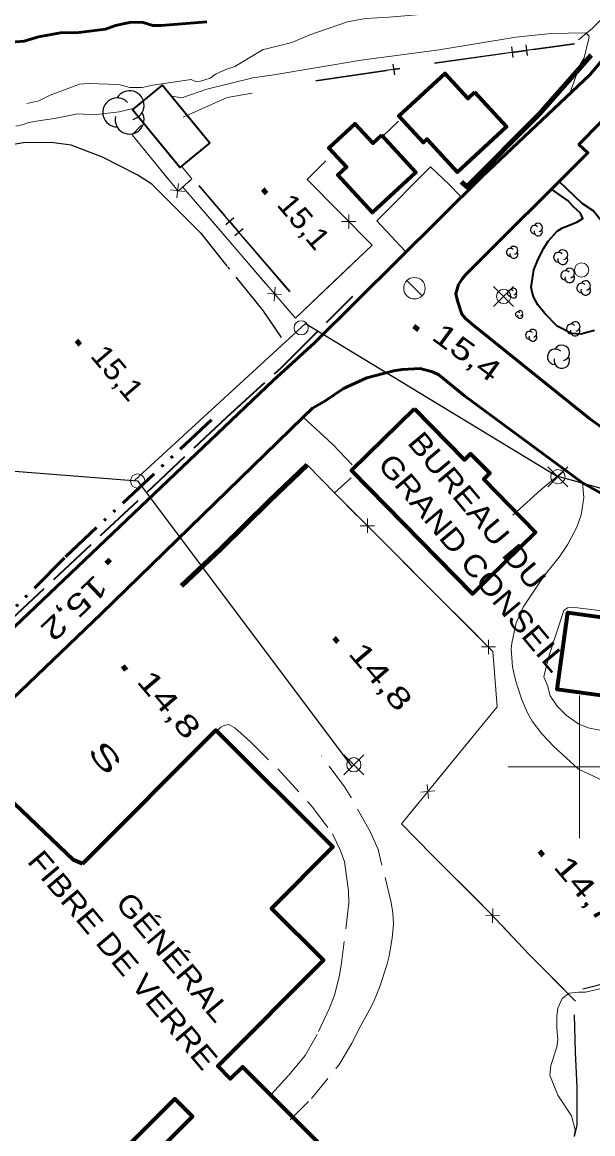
# Model space of a CAD drawing. Extents: x 386081 to 389416, y 5130568 to 5134082.
# Drawn here: x 387721.9 to 387801.8, y 5132548.6 to 5132704.2 of the extents above; entities that cross this region are included whole.
import ezdxf
from ezdxf.enums import TextEntityAlignment as Align

# ---------------------------------------------------------------- set-up
doc = ezdxf.new("R2010")
doc.units = 0
doc.header["$LTSCALE"] = 1.2
for name, pattern in [('DASH_DOUBLE_DOT', [9.2, 5, -1.2, 0.3, -1.2, 0.3, -1.2]), ('DOT_DASHED', [7.7, 5, -1.2, 0.3, -1.2]), ('LONG_DASHED', [7.5, 6, -1.5]), ('MEDIUM_DASHED', [4.5, 3, -1.5])]:
    doc.linetypes.add(name, pattern=pattern)
for name, color, linetype, lineweight in [('1', 7, 'Continuous', 53), ('19', 7, 'Continuous', 13), ('2', 7, 'Continuous', 13), ('21', 7, 'LONG_DASHED', 35), ('22', 7, 'Continuous', 13), ('3', 7, 'Continuous', 140), ('31', 7, 'Continuous', 70), ('36', 7, 'Continuous', 13), ('37', 7, 'Continuous', 13), ('4', 7, 'DASH_DOUBLE_DOT', 53), ('41', 7, 'DOT_DASHED', 25), ('44', 7, 'Continuous', 25), ('52', 7, 'Continuous', 13), ('61', 7, 'Continuous', 13)]:
    doc.layers.add(name, color=color, linetype=linetype, lineweight=lineweight)

msp = doc.modelspace()

# ---------------------------------------------------------------- linework, layer by layer
at = {"layer": '1'}
msp.add_lwpolyline([(387719.08, 5132701.36), (387722.19, 5132701.58), (387724.19, 5132702.22), (387727.26, 5132702.76), (387729.83, 5132702.79), (387733.56, 5132703.26), (387734.99, 5132703.8), (387737.17, 5132704.26), (387738.83, 5132704.19), (387740.21, 5132703.8), (387741.39, 5132703.8), (387747.76, 5132704.28)], dxfattribs=at)
at = {"layer": '19'}
for points in [[(387775.61, 5132672.15), (387771.57, 5132676.42), (387779.11, 5132684.01), (387781.73, 5132681.53), (387783.28, 5132679.95)], [(387761.26, 5132648.97), (387765.4, 5132645.14), (387768.12, 5132642.27)], [(387797.88, 5132641.55), (387794.56, 5132638.79), (387790.64, 5132635.21)], [(387792.7, 5132607.55), (387791.84, 5132609.54), (387791.02, 5132612.13), (387790.6, 5132614.01), (387790.42, 5132616.51), (387790.48, 5132617.3), (387791.12, 5132620.14), (387792.1, 5132622.34), (387794.99, 5132626.71), (387797.12, 5132629.34), (387798.34, 5132631.18), (387799.62, 5132633.56), (387800.22, 5132635.27), (387800.59, 5132637.71), (387800.42, 5132639.74)], [(387795.48, 5132611.39), (387794.99, 5132612.59), (387795.71, 5132615.63), (387797.79, 5132621.87), (387798.3, 5132622.28), (387798.97, 5132622.33), (387804.66, 5132621.66)], [(387795.48, 5132611.39), (387795.85, 5132609.94), (387796.83, 5132608.49), (387797.49, 5132607.82), (387798.1, 5132607.22), (387799.87, 5132605.95), (387801.39, 5132605.41), (387803.34, 5132605.06)], [(387792.7, 5132607.55), (387793.33, 5132606.37), (387794.71, 5132604.63), (387796.36, 5132602.86), (387799.82, 5132599.69), (387803.96, 5132597.75)]]:
    msp.add_lwpolyline(points, dxfattribs=at)
at = {"layer": '19', "linetype": 'MEDIUM_DASHED'}
for points in [[(387749.18, 5132605), (387749.73, 5132605.55), (387750.21, 5132605.8), (387750.82, 5132605.92), (387751.67, 5132605.44), (387753.87, 5132603.51), (387758.25, 5132599.15), (387762.57, 5132594.37), (387765.37, 5132590.61), (387766.4, 5132588.49), (387767.07, 5132586.73), (387767.31, 5132585.03), (387767.62, 5132582.65), (387767.68, 5132580.89), (387766.64, 5132572.54), (387766.34, 5132570.77), (387765.67, 5132568.03), (387764.94, 5132566.2), (387763.23, 5132562.53), (387761.53, 5132559.6), (387759.22, 5132556.78), (387756.42, 5132553.71)], [(387759.46, 5132550.57), (387762.44, 5132553.57), (387766.24, 5132558.25), (387768.12, 5132561.36), (387768.97, 5132563.08), (387770.62, 5132566.07), (387771.11, 5132567.05), (387771.96, 5132569.12), (387772.99, 5132572.24), (387773.3, 5132573.52), (387773.72, 5132576.02), (387773.91, 5132578.03), (387773.85, 5132579.55), (387773.6, 5132581.01), (387771.76, 5132588.41), (387770.66, 5132590.95), (387767.99, 5132595.69), (387767.07, 5132597.2), (387763.79, 5132601.56)]]:
    msp.add_lwpolyline(points, dxfattribs=at)
at = {"layer": '2'}
for points in [[(387751.71, 5132698.04), (387755.67, 5132700.45), (387756.15, 5132700.51), (387759.67, 5132701.43), (387762.2, 5132702.48), (387767.46, 5132704.32), (387770.02, 5132704.76), (387773.27, 5132704.95), (387783.81, 5132705.84), (387784.76, 5132705.99), (387788.44, 5132707.19), (387790.06, 5132707.28), (387792.95, 5132707.07), (387795.67, 5132707.24), (387797.93, 5132707.69), (387802.2, 5132708.91), (387804.04, 5132709.82), (387806.84, 5132710.8), (387807.89, 5132710.83), (387812.29, 5132710.5), (387812.58, 5132709.91), (387812.9, 5132708.84)], [(387742.86, 5132693.86), (387743.14, 5132693.86), (387744.26, 5132693.66), (387747.76, 5132694.86), (387754.2, 5132696.48), (387757.14, 5132696.88), (387769.4, 5132698.92), (387780.32, 5132700.38), (387791.04, 5132702.16), (387796.02, 5132702.65), (387800.88, 5132702.78), (387801.32, 5132702.3), (387801.26, 5132701.76), (387800.63, 5132699.28), (387800.06, 5132698.34), (387798.56, 5132694.18)], [(387721, 5132689.7), (387721.91, 5132689.89), (387722.82, 5132690.2), (387724.47, 5132690.51), (387726.42, 5132690.77), (387729.71, 5132691.4), (387731.95, 5132691.3), (387735.5, 5132691.68), (387737.63, 5132692.23)], [(387803.03, 5132568.94), (387800.83, 5132568.44), (387799.86, 5132568.44), (387798.52, 5132568.3), (387797.55, 5132567.57), (387796.94, 5132566.22), (387796.82, 5132565.12), (387796.82, 5132563.42), (387796.94, 5132561.84), (387796.82, 5132560.74), (387795.96, 5132558.18), (387795.84, 5132556.83), (387796.94, 5132554.04), (387798.88, 5132551.13), (387799.37, 5132549.18), (387799.25, 5132548.33)]]:
    msp.add_lwpolyline(points, dxfattribs=at)
at = {"layer": '2', "linetype": 'LONG_DASHED'}
msp.add_lwpolyline([(387713.81, 5132690.8), (387724.22, 5132693.24), (387725.84, 5132694.04), (387729.93, 5132695.59), (387731.13, 5132695.65), (387735.43, 5132695.54), (387736.98, 5132695.13), (387738.69, 5132695.09), (387740.22, 5132695.44), (387745.56, 5132696.21), (387746.19, 5132695.95), (387746.9, 5132696), (387748.25, 5132696.41), (387749.09, 5132697.03), (387750.43, 5132697.63), (387751.71, 5132698.04)], dxfattribs=at)
at = {"layer": '21', "linetype": 'Continuous', "lineweight": 53}
for points in [[(387398.36, 5132310.48), (387454.62, 5132364.63), (387511.11, 5132419.28), (387537.66, 5132444.62), (387591.82, 5132496.78), (387617.79, 5132521.26), (387702.27, 5132602.13), (387719.9, 5132618.73), (387757.05, 5132654.07), (387762.87, 5132659.36), (387786.35, 5132682.67), (387801.42, 5132696.88), (387804.96, 5132701.08), (387818.71, 5132714.51)], [(387821.04, 5132708.66), (387799.9, 5132687.15), (387801.15, 5132685.98), (387784, 5132668.88), (387783.58, 5132668.38), (387783.04, 5132667.51), (387782.65, 5132666.22), (387782.87, 5132665.26), (387783.48, 5132663.37), (387784, 5132662.78), (387785.01, 5132661.93), (387801.42, 5132648.72), (387804.1, 5132646.79)], [(387807.2, 5132635.91), (387800.42, 5132639.74), (387783.88, 5132651.92), (387780.29, 5132654.88), (387779.38, 5132655.3), (387777.67, 5132655.78), (387775.12, 5132655.64), (387773.96, 5132655.45), (387772.5, 5132655.08), (387770.19, 5132654.46), (387766.9, 5132652.98), (387764.29, 5132651.19), (387762.58, 5132650.21), (387761.26, 5132648.97), (387732.95, 5132621.44), (387695.77, 5132585.83)]]:
    msp.add_lwpolyline(points, dxfattribs=at)
at = {"layer": '21'}
msp.add_lwpolyline([(387719.75, 5132620.05), (387750.58, 5132648.96), (387758.17, 5132655.87), (387768.24, 5132665.88)], dxfattribs=at)
at = {"layer": '22', "lineweight": 35}
for points in [[(387802.06, 5132661.1), (387800.17, 5132660.55), (387798.84, 5132660.66), (387796.87, 5132661.71), (387795.1, 5132663.46), (387794.13, 5132664.68), (387793.58, 5132665.71), (387793.34, 5132666.44), (387793.22, 5132667.17), (387793.58, 5132669.6), (387794.19, 5132671.07), (387794.98, 5132672.59), (387795.59, 5132673.57), (387796.87, 5132674.98), (387797.6, 5132675.47), (387799.6, 5132676.27), (387800.45, 5132676.76), (387800.12, 5132677.52), (387799.08, 5132678.43), (387798.41, 5132679.22), (387796.04, 5132680.88)], [(387797.11, 5132681.96), (387800.31, 5132678.89), (387801.92, 5132677.83), (387803.44, 5132675.95), (387804.9, 5132674.38), (387805.63, 5132673.9), (387806.79, 5132673.36), (387808.85, 5132673), (387809.76, 5132673.19), (387811.16, 5132673.75), (387814.87, 5132675.53), (387818.46, 5132677.44), (387821.01, 5132679.77), (387822.04, 5132680.81), (387823.45, 5132681.93)]]:
    msp.add_lwpolyline(points, dxfattribs=at)
at = {"layer": '3'}
for p, q in [((387755.62, 5132680.86), (387756.13, 5132680.25)), ((387776.79, 5132661.67), (387777.42, 5132661.2)), ((387729.5, 5132659.69), (387730.01, 5132659.08)), ((387734.25, 5132629.02), (387733.67, 5132628.48)), ((387765.63, 5132618.06), (387766.14, 5132617.45)), ((387735.98, 5132614.15), (387736.49, 5132613.54)), ((387794.37, 5132588.19), (387794.88, 5132587.58))]:
    msp.add_line(p, q, dxfattribs=at)
at = {"layer": '31'}
for points in [[(387785.27, 5132694.44), (387784.32, 5132693.56), (387781.09, 5132697.06), (387774.67, 5132691.13), (387778.12, 5132687.4), (387778.63, 5132687.86), (387782.88, 5132683.26), (387789.74, 5132689.61)], [(387772.23, 5132688.45), (387771.01, 5132687.32), (387768.51, 5132690.02), (387764.87, 5132686.65), (387767.32, 5132684), (387766.11, 5132682.88), (387771, 5132677.61), (387777.07, 5132683.23)], [(387776.87, 5132650.12), (387783.87, 5132642.99), (387784.73, 5132643.83), (387787.42, 5132641.09), (387786.57, 5132640.25), (387793.8, 5132632.87), (387784.97, 5132624.22), (387768.05, 5132641.47)], [(387831.53, 5132606.05), (387796.86, 5132610.82), (387798.34, 5132621.61), (387804.75, 5132620.73), (387804.97, 5132622.3), (387809.82, 5132621.65), (387809.6, 5132620.04), (387821.63, 5132618.38), (387821.86, 5132620.08), (387826.86, 5132619.38), (387826.64, 5132617.8), (387833.02, 5132616.92)], [(387730.33, 5132586.41), (387729.16, 5132586.91), (387720.82, 5132594.85), (387715.37, 5132589.14), (387718.77, 5132585.9), (387708.59, 5132575.23), (387714.06, 5132570.08), (387701.08, 5132557.07), (387724.02, 5132534.2), (387743.29, 5132553.53), (387745.76, 5132551.06), (387726.39, 5132531.63), (387737.61, 5132520.44), (387763.95, 5132546.86), (387752.76, 5132558.01), (387751.06, 5132556.31), (387749.3, 5132558.07), (387764.11, 5132572.92), (387756.84, 5132580.17), (387765.43, 5132588.78), (387749.02, 5132605.14)]]:
    msp.add_lwpolyline(points, close=True, dxfattribs=at)
at = {"layer": '31', "lineweight": 35}
msp.add_lwpolyline([(387748.19, 5132687.34), (387743.97, 5132683.89), (387737.34, 5132692), (387741.56, 5132695.45)], close=True, dxfattribs=at)
at = {"layer": '36'}
for p, q in [((387777.93, 5132665.94), (387775.81, 5132668.08)), ((387790.75, 5132664.43), (387787.93, 5132667.25)), ((387787.93, 5132664.43), (387790.75, 5132667.25)), ((387798.35, 5132639.2), (387795.53, 5132642.02)), ((387795.53, 5132639.2), (387798.35, 5132642.02)), ((387769.76, 5132598.87), (387766.94, 5132601.69)), ((387766.94, 5132598.87), (387769.76, 5132601.69))]:
    msp.add_line(p, q, dxfattribs=at)
at = {"layer": '36', "lineweight": 25}
for points in [[(387737.65, 5132640.07), (387761.57, 5132662.08), (387796.75, 5132640.73), (387837.73, 5132629.42), (387876.02, 5132653.88), (387905.18, 5132676.93), (387941.93, 5132647.03), (388004.64, 5132617.46), (388067.52, 5132587.58), (388129.01, 5132557.53), (388159.69, 5132610.01), (388184.51, 5132651.37), (388290.36, 5132826.58), (388312.34, 5132873.88), (388333.97, 5132918.51)], [(387339.88, 5132913.57), (387325.97, 5132843.76), (387310.62, 5132763.9), (387297.35, 5132696.04), (387384.34, 5132667.8), (387460.24, 5132662.26), (387617.76, 5132650.47), (387656.65, 5132646.41), (387738.05, 5132640.04), (387768.02, 5132600.07)]]:
    msp.add_lwpolyline(points, dxfattribs=at)
at = {"layer": '36'}
for centre, radius in [((387800.272, 5132669.553), 1), ((387776.86, 5132667.011), 1.5), ((387789.35, 5132665.854), 1), ((387760.988, 5132661.46), 1), ((387738.068, 5132640.02), 1), ((387796.953, 5132640.621), 1), ((387768.36, 5132600.287), 1)]:
    msp.add_circle(centre, radius, dxfattribs=at)
at = {"layer": '37', "lineweight": 25}
for p, q in [((387779.66, 5132698.57), (387799.25, 5132701.29)), ((387792.44, 5132701.06), (387792.65, 5132699.57)), ((387793.54, 5132700.45), (387799.26, 5132701.24)), ((387779.67, 5132698.52), (387789.57, 5132699.9)), ((387790.46, 5132700.78), (387790.66, 5132699.29)), ((387790.57, 5132700.03), (387792.55, 5132700.31)), ((387763.05, 5132696.1), (387774.79, 5132697.81)), ((387773.83, 5132698.38), (387774.05, 5132696.9)), ((387773.95, 5132697.64), (387774.8, 5132697.76)), ((387763.06, 5132696.05), (387772.96, 5132697.49)), ((387759.4, 5132666.5), (387746.68, 5132681.34)), ((387750.32, 5132677.16), (387746.71, 5132681.37)), ((387750.41, 5132675.91), (387751.54, 5132676.89)), ((387752.27, 5132674.88), (387750.97, 5132676.4)), ((387751.71, 5132674.39), (387752.85, 5132675.37)), ((387759.43, 5132666.53), (387752.92, 5132674.12))]:
    msp.add_line(p, q, dxfattribs=at)
at = {"layer": '37'}
for p, q in [((387772.4, 5132688.27), (387774.6, 5132690.39)), ((387772.4, 5132688.27), (387774.6, 5132690.39)), ((387742.69, 5132680.76), (387744.69, 5132680.56)), ((387743.59, 5132679.66), (387743.79, 5132681.66)), ((387749.43, 5132675.31), (387744.41, 5132681.15)), ((387766.65, 5132676.34), (387768.66, 5132676.33)), ((387767.65, 5132675.33), (387767.66, 5132677.34)), ((387755.95, 5132667.72), (387749.43, 5132675.31)), ((387757.33, 5132667.21), (387757.18, 5132665.21)), ((387758.25, 5132666.13), (387756.25, 5132666.28)), ((387765.65, 5132638.37), (387767.97, 5132640.44)), ((387765.65, 5132638.37), (387767.97, 5132640.44)), ((387770.26, 5132632.75), (387770.26, 5132634.75)), ((387769.26, 5132633.75), (387771.26, 5132633.75)), ((387771.67, 5132632.34), (387778.75, 5132625.26)), ((387778.75, 5132625.26), (387785.82, 5132618.19)), ((387787.23, 5132615.78), (387787.23, 5132617.78)), ((387786.23, 5132616.78), (387788.23, 5132616.78)), ((387786.35, 5132605.82), (387780, 5132598.09)), ((387777.73, 5132596.45), (387779.72, 5132596.65)), ((387778.63, 5132597.54), (387778.83, 5132595.55)), ((387787.79, 5132578.16), (387787.86, 5132580.16)), ((387786.83, 5132579.19), (387788.83, 5132579.13)), ((387796.13, 5132570.5), (387799.43, 5132567.19))]:
    msp.add_line(p, q, dxfattribs=at)
for points in [[(387799.82, 5132701.77), (387801.81, 5132703.43), (387811.3, 5132712.8), (387823.25, 5132724.14), (387827.75, 5132728.51)], [(387799.82, 5132701.77), (387801.81, 5132703.43), (387807.08, 5132708.64)], [(387744.47, 5132690.95), (387750.61, 5132693.72), (387754.1, 5132694.33)], [(387744.47, 5132690.95), (387750.61, 5132693.72), (387753.83, 5132694.28)], [(387738.63, 5132689.82), (387737.29, 5132688.47), (387743.74, 5132680.6), (387745.68, 5132682.31), (387744.28, 5132684.07)], [(387738.63, 5132689.82), (387737.29, 5132688.47), (387742.42, 5132682.21)], [(387745.18, 5132681.87), (387745.68, 5132682.31), (387744.28, 5132684.07)], [(387764.44, 5132684.85), (387761.82, 5132682.22), (387770.94, 5132673.02), (387760.18, 5132662.8), (387744.41, 5132681.15)], [(387764.44, 5132684.85), (387761.82, 5132682.22), (387766.25, 5132677.75)], [(387769.06, 5132674.91), (387770.94, 5132673.02), (387765.62, 5132667.97)], [(387765.62, 5132667.97), (387760.18, 5132662.8), (387758.55, 5132664.69)], [(387761.83, 5132642.29), (387765.78, 5132638.23), (387787.85, 5132616.16), (387788.46, 5132608.38), (387775.02, 5132592.04), (387779.4, 5132587.57), (387787.48, 5132579.53), (387792.88, 5132573.77), (387799.43, 5132567.19)], [(387761.83, 5132642.29), (387765.78, 5132638.23), (387768.85, 5132635.16)], [(387787.94, 5132615.04), (387788.46, 5132608.38), (387786.35, 5132605.82)], [(387777.46, 5132595), (387775.02, 5132592.04), (387779.33, 5132587.64)], [(387779.33, 5132587.64), (387779.4, 5132587.57), (387786.42, 5132580.58)], [(387789.19, 5132577.7), (387792.88, 5132573.77), (387796.13, 5132570.5)]]:
    msp.add_lwpolyline(points, dxfattribs=at)
at = {"layer": '37', "lineweight": 90}
for points in [[(387783.45, 5132681.91), (387784.2, 5132681.19), (387794.34, 5132691.38), (387801.62, 5132699.62)], [(387744.23, 5132625.33), (387749.7, 5132630.46), (387756.55, 5132637.23), (387761.83, 5132642.29)]]:
    msp.add_lwpolyline(points, dxfattribs=at)
at = {"layer": '4'}
msp.add_lwpolyline([(387748.43, 5132648.59), (387727.84, 5132629.28), (387719.16, 5132620.55)], dxfattribs=at)
at = {"layer": '41'}
for points in [[(387758.21, 5132660.11), (387755.65, 5132663.87), (387750.66, 5132670.05), (387746.89, 5132674.77), (387743.11, 5132678.53), (387740.07, 5132681.55), (387738, 5132682.88), (387733.16, 5132685.36), (387728.78, 5132687.04), (387725.98, 5132687.39), (387722.08, 5132687.37), (387712.48, 5132685.8)], [(387800.44, 5132568.91), (387804.34, 5132569.91), (387808.23, 5132571.15), (387810.67, 5132571.66), (387814.93, 5132573.51), (387817.12, 5132574.75), (387818.21, 5132575.61), (387819.31, 5132576.71), (387820.52, 5132577.69), (387822.23, 5132578.92), (387823.32, 5132579.78), (387825.02, 5132580.52), (387828.07, 5132582.61), (387829.4, 5132583.48), (387830.99, 5132584.1), (387832.45, 5132584.59), (387833.91, 5132585.09), (387839.62, 5132586.95)], [(387799.27, 5132548.22), (387799.64, 5132549.81), (387799.64, 5132555.17), (387799.4, 5132560.04), (387799.28, 5132565.28)]]:
    msp.add_lwpolyline(points, dxfattribs=at)
at = {"layer": '44'}
for centre, radius, start, end in [((387736.956, 5132692.628), 2.025, 282.26917, 149.72626), ((387735.214, 5132691.616), 2.025, 44.11537, 269.80396), ((387736.956, 5132690.604), 2.025, 166.93686, 29.62122), ((387794.195, 5132675.507), 0.587, 282.26917, 149.72626), ((387793.69, 5132675.213), 0.587, 44.11537, 269.80396), ((387794.195, 5132674.92), 0.587, 166.93686, 29.62122), ((387790.773, 5132672.312), 0.558, 282.26917, 149.72626), ((387790.293, 5132672.033), 0.558, 44.11537, 269.80396), ((387790.773, 5132671.754), 0.558, 166.93686, 29.62122), ((387797.045, 5132671.346), 0.69, 44.11537, 269.80396), ((387797.638, 5132671.001), 0.69, 166.93686, 29.62122), ((387797.638, 5132671.691), 0.69, 282.26917, 149.72626), ((387798.61, 5132669.131), 0.671, 282.26917, 149.72626), ((387798.033, 5132668.795), 0.671, 44.11537, 269.80396), ((387798.61, 5132668.46), 0.671, 166.93686, 29.62122), ((387790.339, 5132666.31), 0.454, 44.11537, 269.80396), ((387790.729, 5132666.537), 0.454, 282.26917, 149.72626), ((387800.274, 5132667.045), 0.669, 44.11537, 269.80396), ((387800.85, 5132666.711), 0.669, 166.93686, 29.62122), ((387800.85, 5132667.38), 0.669, 282.26917, 149.72626), ((387790.729, 5132666.084), 0.454, 166.93686, 29.62122), ((387791.36, 5132663.328), 0.361, 44.11537, 269.80396), ((387791.671, 5132663.509), 0.361, 282.26917, 149.72626), ((387791.671, 5132663.148), 0.361, 166.93686, 29.62122), ((387798.816, 5132661.315), 0.666, 44.11537, 269.80396), ((387799.388, 5132661.648), 0.666, 282.26917, 149.72626), ((387792.977, 5132660.422), 0.549, 44.11537, 269.80396), ((387793.449, 5132660.148), 0.549, 166.93686, 29.62122), ((387793.449, 5132660.697), 0.549, 282.26917, 149.72626), ((387799.388, 5132660.982), 0.666, 166.93686, 29.62122), ((387797.504, 5132657.958), 1.087, 282.26917, 149.72626), ((387796.569, 5132657.415), 1.087, 44.11537, 269.80396), ((387797.504, 5132656.871), 1.087, 166.93686, 29.62122)]:
    msp.add_arc(centre, radius, start, end, dxfattribs=at)
at = {"layer": '61'}
for p, q in [((387800, 5132590), (387800, 5132610)), ((387790, 5132600), (387810, 5132600))]:
    msp.add_line(p, q, dxfattribs=at)

# ---------------------------------------------------------------- texts
at = {"layer": '3'}
for s, rotation, width, p in [('15,1   ', 310.294, 1.1, (387757.45, 5132678.64)), ('15,4   ', 323.686, 1.35, (387779.08, 5132659.94)), ('15,1   ', 310.294, 1.1, (387731.33, 5132657.47)), ('15,2   ', 223.769, 1.4, (387732.14, 5132627.06)), ('14,8   ', 310.294, 1.4, (387767.46, 5132615.84)), ('14,8   ', 310.294, 1.4, (387737.81, 5132611.93)), ('14,7   ', 310.294, 1.4, (387796.2, 5132585.97))]:
    msp.add_text(s, height=3, rotation=rotation, dxfattribs=dict(at, width=width)).set_placement(p)
at = {"layer": '31', "width": 1.15}
for s, p in [('BUREAU DU', (387775.75, 5132645.31)), ('GRAND CONSEIL', (387771.57, 5132642.23)), ('FIBRE DE VERRE', (387722.48, 5132586.71)), ('GÉNÉRAL', (387734.82, 5132580.84))]:
    msp.add_text(s, height=3, rotation=310.03, dxfattribs=at).set_placement(p)
at = {"layer": '52', "width": 1.7}
msp.add_text('S', height=3, rotation=310.03, dxfattribs=at).set_placement((387732.38, 5132600.35), align=Align.CENTER)

doc.saveas('drawing.dxf')
